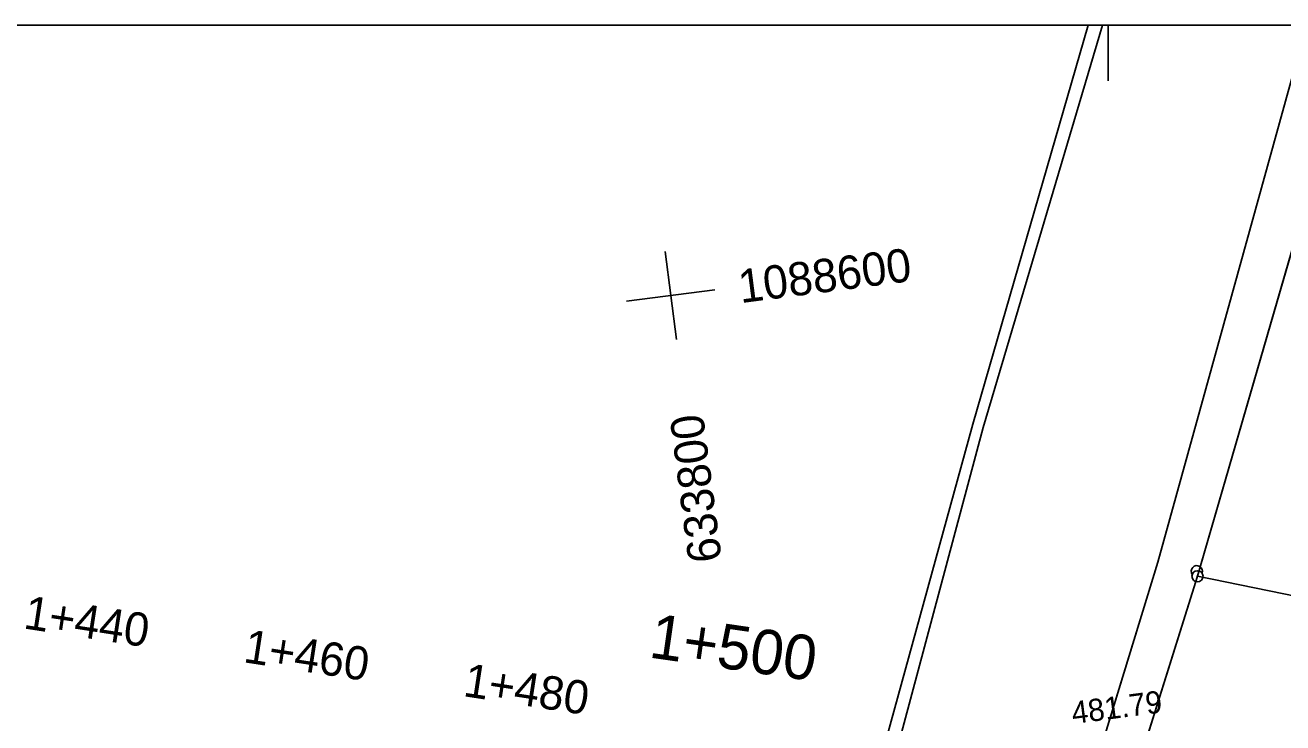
# Model space of a CAD drawing. Extents: x -636600 to -628587, y -1090963 to -1085869.
# Drawn here: x -629042.1 to -628929, y -1087776.8 to -1087714.1 of the extents above; entities that cross this region are included whole.
import ezdxf

# ---------------------------------------------------------------- set-up
doc = ezdxf.new("R2010")
doc.units = 0
for name, color, linetype in [('01_PARCELY_NÁVRH_PC', 7, 'Continuous'), ('08_LEGENDA_HV', 7, 'Continuous'), ('23', 7, 'Continuous'), ('30', 7, 'Continuous'), ('40', 7, 'Continuous'), ('42', 7, 'Continuous'), ('HEKTOMETRY100', 7, 'Continuous'), ('HEKTOMETRY20', 7, 'Continuous'), ('koty_vše', 7, 'Continuous'), ('síť křížků', 7, 'Continuous')]:
    doc.layers.add(name, color=color, linetype=linetype)

msp = doc.modelspace()

# ---------------------------------------------------------------- linework, layer by layer
at = {"layer": '01_PARCELY_NÁVRH_PC'}
msp.add_lwpolyline([(-628926.8, -1087714.11), (-628927.67, -1087717.06), (-628940.23, -1087762.4), (-628955.37, -1087811.86), (-628957.75, -1087814.44), (-628960.84, -1087816.12), (-628952.47, -1087816.91), (-628948.11, -1087800.21), (-628936.68, -1087763.66), (-628922.88, -1087716.05), (-628922.29, -1087714.11)], dxfattribs=at)
at = {"layer": '08_LEGENDA_HV'}
msp.add_line((-629847.27, -1087714.11), (-628734.71, -1087714.11), dxfattribs=at)
msp.add_lwpolyline([(-628939.71, -1087714.11), (-628944.71, -1087714.11), (-628944.71, -1087719.11)], dxfattribs=at)
at = {"layer": '23'}
msp.add_line((-628916.73, -1087767.76), (-628936.68, -1087763.66), dxfattribs=at)
at = {"layer": '30'}
for radius in [0.5, 0.0327]:
    msp.add_circle((-628936.67, -1087763.66), radius, dxfattribs=at)
msp.add_arc((-628936.73, -1087763.2), 0.5, 339.1734, 216.1686, dxfattribs=at)
at = {"layer": '40'}
for p, q in [((-628922.88, -1087716.05), (-628936.68, -1087763.66)), ((-628940.23, -1087762.4), (-628927.67, -1087717.06)), ((-628951.5, -1087799.14), (-628940.23, -1087762.4)), ((-628936.68, -1087763.66), (-628948.11, -1087800.21))]:
    msp.add_line(p, q, dxfattribs=at)
at = {"layer": '42'}
for p, q in [((-628956.87, -1087750), (-628946.49, -1087714.11)), ((-628955.94, -1087750.28), (-628945.2, -1087714.11)), ((-628966.19, -1087783.91), (-628956.87, -1087750)), ((-628965, -1087784.16), (-628955.94, -1087750.28))]:
    msp.add_line(p, q, dxfattribs=at)
at = {"layer": 'síť křížků'}
for p, q in [((-628984.02, -1087738.41), (-628984.54, -1087734.45)), ((-628987.99, -1087738.93), (-628980.06, -1087737.9)), ((-628984.02, -1087738.41), (-628983.51, -1087742.38))]:
    msp.add_line(p, q, dxfattribs=at)

# ---------------------------------------------------------------- texts
at = {"layer": 'HEKTOMETRY100'}
msp.add_text('1+500', height=4, rotation=351.782, dxfattribs=at).set_placement((-628986.08, -1087770.95))
at = {"layer": 'HEKTOMETRY20'}
for s, p in [('1+440', (-629042.3, -1087768.34)), ('1+460', (-629022.53, -1087771.38)), ('1+480', (-629002.77, -1087774.43))]:
    msp.add_text(s, height=3, rotation=351.2541, dxfattribs=at).set_placement(p)
at = {"layer": 'koty_vše'}
msp.add_text('481.79', height=2, rotation=7.3843, dxfattribs=at).set_placement((-628947.86, -1087776.95))
at = {"layer": 'síť křížků'}
for s, rotation, p in [('1088600', 7.3843, (-628977.74, -1087739.11)), ('633800', 97.3843, (-628979.42, -1087762.23))]:
    msp.add_text(s, height=3, rotation=rotation, dxfattribs=at).set_placement(p)

doc.saveas('drawing.dxf')
